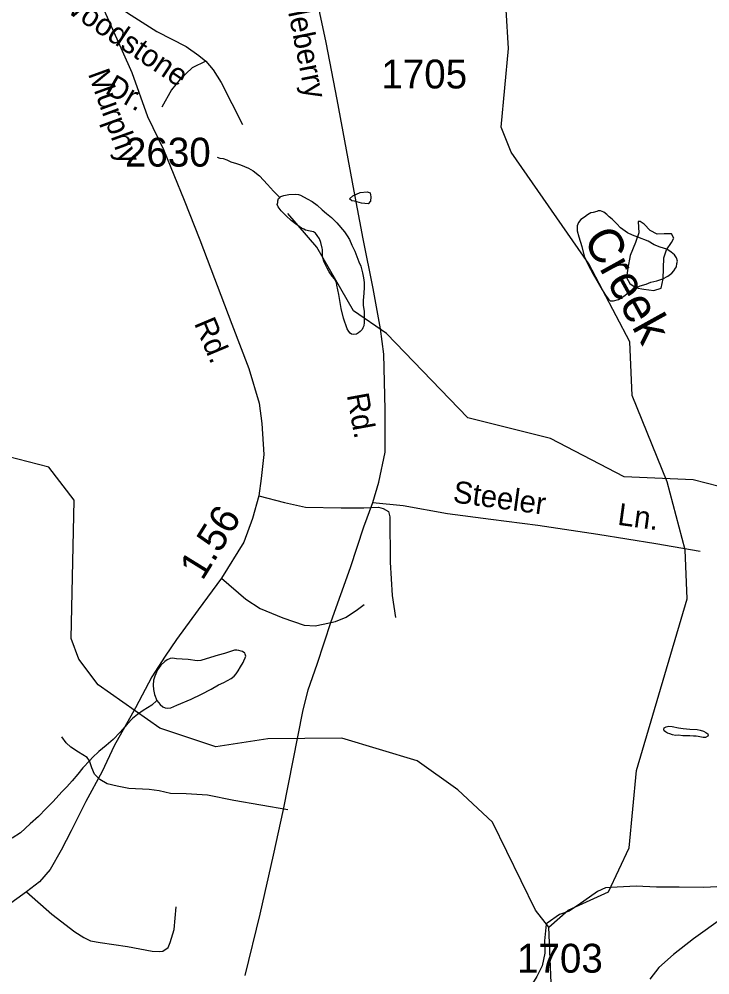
# Model space of a CAD drawing. Extents: x 2169602 to 2449496, y 721995 to 810662.
# Drawn here: x 2424854 to 2427846, y 765717 to 769856 of the extents above; entities that cross this region are included whole.
import ezdxf

# ---------------------------------------------------------------- set-up
doc = ezdxf.new("R2010")
doc.units = 0
doc.layers.add('Default', color=7, linetype='Continuous')

msp = doc.modelspace()

# ---------------------------------------------------------------- linework, layer by layer
at = {"layer": 'Default'}
for points in [[(2427149.3, 765923.5), (2427232.3, 765997.3), (2427407.2, 766075.8), (2427497.2, 766267.4), (2427528.2, 766601.4), (2427748.2, 767344.8), (2427738.4, 767558.2), (2427661.3, 767851.7), (2427509.3, 768225.5), (2427499.3, 768458.6), (2427321.3, 768796.8), (2426985.2, 769279.3), (2426942.4, 769388.4), (2426973.4, 769728.9), (2426964.3, 769896.4), (2426837.4, 770204.1), (2426534.3, 770567.8), (2426233.7, 770760.3)], [(2425833.5, 765713.9), (2425897.9, 765979.2), (2425956.4, 766234.8), (2425999.8, 766432.9), (2426082.7, 766857.2), (2426106.1, 766950.9), (2426145.2, 767062.1), (2426206.6, 767246.5), (2426289.1, 767480.6), (2426348.1, 767657.2), (2426386.1, 767762.5), (2426412.5, 767851.3), (2426439.3, 767980.1), (2426440.3, 768165.4), (2426433.4, 768405.4), (2426419.8, 768514.7), (2426387.6, 768689.3), (2426344.2, 768903.9), (2426305.6, 769110.7), (2426232, 769507.8), (2426183.7, 769755.5), (2426126.6, 770026.7), (2426081.3, 770247.2), (2425999.4, 770599.3)], [(2425085.5, 770333.8), (2425098.6, 770153.1), (2425109.8, 770108.4), (2425121, 770065.5), (2425143.3, 770026.4), (2425202.9, 769972.3), (2425324, 769882.9), (2425450.7, 769802.8), (2425577.4, 769737.6), (2425633.3, 769698.5), (2425663.2, 769674.2), (2425694.8, 769637), (2425730.2, 769581.1), (2425821.5, 769400.3)], [(2425163.7, 770028.1), (2425343, 769624.5), (2425410.7, 769434.8), (2425479.9, 769291.4), (2425568.8, 769072.6), (2425636.5, 768900.5), (2425776.2, 768534.9), (2425849.6, 768343), (2425893.4, 768193.4), (2425906.1, 768104.5), (2425914.6, 767970.4), (2425903.3, 767866), (2425892, 767791.2), (2425865.2, 767693.8), (2425827.1, 767590.8), (2425731.1, 767435.5), (2425629.5, 767297.2), (2425536.3, 767168.8), (2425486.9, 767096.8), (2425429.1, 767007.9), (2425358.5, 766873.8), (2425265.4, 766708.7), (2425214.5, 766597.2), (2425144, 766467.4), (2425079.5, 766340.3), (2425037, 766257.3), (2424988.7, 766173.8), (2424942.2, 766120.2), (2424885.7, 766076.4), (2424758.7, 765986.1)], [(2425663.2, 769674.2), (2425603.5, 769644.4), (2425551.4, 769596), (2425514.1, 769549.4), (2425473.1, 769474.9)], [(2425711.7, 769258.1), (2425723.6, 769253.8), (2425737.8, 769252.1), (2425753.8, 769246), (2425771.8, 769238.4), (2425795.8, 769230.3), (2425813.6, 769224.4), (2425847.9, 769210.7), (2425868, 769198.8), (2425895.9, 769177.1), (2425930.3, 769139.4), (2425956.8, 769111.5), (2425984.2, 769083.4)], [(2425932.1, 766739.1), (2425706.3, 766704.1), (2425464.4, 766784.5), (2425196.4, 766973.6), (2425113.3, 767083.6), (2425079.3, 767172.9), (2425092.4, 767772.9), (2424983.3, 767916.2), (2424758.4, 767973.2), (2424458.4, 767985.9), (2424140.4, 768153.2), (2423782.3, 768242.5), (2423430.3, 768607.2), (2423287.4, 768705.2), (2423128.4, 768980.7), (2423002.3, 769127.6)], [(2425984.2, 769083.4), (2425988.3, 769087.7), (2426000.6, 769091.5), (2426022.6, 769095.9), (2426050.5, 769098.2), (2426064.2, 769096.1), (2426072.4, 769094), (2426102.3, 769078.1), (2426124.3, 769066.3), (2426144.6, 769050.7), (2426166.7, 769030.7), (2426185, 769014.6), (2426206.9, 768996.6), (2426230.7, 768973.2), (2426263.1, 768935), (2426275.4, 768917.3), (2426285.5, 768901.2), (2426295.5, 768877.4), (2426307.8, 768851.6), (2426325.6, 768805.5), (2426333.8, 768785.6), (2426342.3, 768757.6), (2426346.4, 768735.9), (2426348.4, 768715.7), (2426348.6, 768693.7), (2426346.8, 768669.7), (2426344.9, 768637.9)], [(2426375.1, 769103.7), (2426377.8, 769085.9), (2426375.6, 769068), (2426365.9, 769055.6), (2426337.6, 769059.5), (2426307.5, 769067.3), (2426295.4, 769069.1), (2426285.7, 769077.1), (2426299.5, 769091.2), (2426331.3, 769105.5), (2426361.4, 769107.8), (2426375.1, 769103.7)], [(2426344.9, 768637.9), (2426344.9, 768615.6), (2426349.2, 768591.9), (2426349.2, 768569.9), (2426349.2, 768541.9), (2426347.4, 768527.6), (2426343.5, 768519.7), (2426339.6, 768511.8), (2426331.4, 768503.7), (2426323.6, 768497.5), (2426315.4, 768491.9), (2426301.4, 768489.5), (2426293.7, 768491.5), (2426287.7, 768495.7), (2426281.8, 768503.5), (2426275.6, 768515.4), (2426259.4, 768561.2), (2426249, 768603.3), (2426238.7, 768663.3), (2426230.3, 768703.1), (2426228.7, 768715.1), (2426220.7, 768730.9), (2426210.2, 768743), (2426197.9, 768761.1), (2426188.3, 768776.8), (2426176, 768803), (2426170, 768822.5), (2426167.8, 768832.6), (2426167.8, 768852.9), (2426168, 768858.6), (2426167.6, 768864.7), (2426161.4, 768888.7), (2426155.7, 768904.6), (2426145.6, 768918.7), (2426137.4, 768928.4), (2426129.2, 768934.6), (2426115.3, 768938.3), (2426095.2, 768942.1), (2426087.2, 768946.2), (2426077.3, 768950.1), (2426051.3, 768969.9), (2426033.2, 768984), (2426011.1, 769004), (2425996.7, 769017.9), (2425989.2, 769025.5), (2425976.9, 769043.6), (2425972.5, 769053.6), (2425974.8, 769061.4), (2425974.8, 769069.5), (2425978.5, 769079.4), (2425984.2, 769083.4)], [(2428947.9, 766626.2), (2428722.2, 766591.3), (2428480.2, 766671.7), (2428212.2, 766860.8), (2428129.1, 766970.8), (2428095.1, 767060.1), (2428108.2, 767660), (2427999.2, 767803.4), (2427774.2, 767860.4), (2427474.2, 767873.1), (2427156.2, 768040.3), (2426798.2, 768129.6), (2426446.1, 768494.4), (2426303.2, 768592.4), (2426144.3, 768867.9), (2426018.2, 769014.8)], [(2427570.1, 768708.7), (2427590, 768716.7), (2427616.2, 768722.8), (2427641.9, 768731.1), (2427663.8, 768743.2), (2427681.5, 768755.2), (2427689.7, 768765.3), (2427697.4, 768777.5), (2427701.5, 768783.4), (2427703.4, 768797.3), (2427705.4, 768807.5), (2427701.5, 768821.5), (2427693.1, 768835.4), (2427679, 768847.2), (2427659.3, 768859.1), (2427631.2, 768869), (2427604.8, 768878.7), (2427578.9, 768894.8), (2427534.6, 768912.4), (2427510.8, 768920.1), (2427488.9, 768930.3), (2427458.8, 768951.9), (2427442.8, 768969.7), (2427422.7, 768989.8), (2427410.4, 768999.8), (2427400.5, 769009.8), (2427386.4, 769019.6), (2427372.4, 769025.3), (2427362.2, 769025.3), (2427356.4, 769023.3), (2427340.4, 769019.2), (2427330.4, 769017.1), (2427316.7, 769009), (2427302.7, 768999), (2427286.5, 768988.9), (2427276.5, 768974.9), (2427270.7, 768960.8), (2427270.9, 768938.9), (2427278.9, 768912.9), (2427291, 768870.9), (2427301.5, 768829.2), (2427317.5, 768795.2), (2427340, 768751.2), (2427362.2, 768713.4), (2427380.2, 768683.5), (2427394.4, 768659.8), (2427406.7, 768643.8), (2427414.3, 768635.7), (2427428.4, 768636), (2427450.2, 768642.1), (2427474.1, 768656.3), (2427492.2, 768670.2), (2427514.1, 768686.4), (2427544.1, 768700.5), (2427570.1, 768708.7)], [(2427559.7, 768686.2), (2427603.8, 768680.4), (2427635.8, 768690.6), (2427643.8, 768730.7), (2427646.7, 768822.8), (2427658.8, 768856.7), (2427680.3, 768888.7), (2427690.6, 768907), (2427680.1, 768926.8), (2427648.3, 768926.8), (2427618.2, 768924.5), (2427588, 768940.3), (2427561.6, 768967.9), (2427544.1, 768979.9), (2427535.9, 768979.9), (2427538, 768930.1), (2427524.5, 768887.9), (2427500.7, 768831.9), (2427491.2, 768777.7), (2427485.5, 768737.6), (2427499.4, 768711.6), (2427527.5, 768691.9), (2427559.7, 768686.2)], [(2425892, 767791.2), (2426003.5, 767762.9), (2426095.2, 767741.8), (2426249, 767739), (2426347.8, 767739), (2426411.3, 767741.8), (2426431.1, 767736.1), (2426453.7, 767723.4), (2426460.7, 767700.9), (2426462.1, 767504.7), (2426470.6, 767359.3), (2426484.7, 767264.8)], [(2426386.1, 767762.5), (2426517.8, 767749.6), (2426709.7, 767714.3), (2426897.4, 767690.3), (2427100.6, 767664.9), (2427360.3, 767625.4), (2427611.5, 767584.5), (2427803.5, 767552)], [(2425731.1, 767435.5), (2425836.9, 767343.8), (2425899, 767302.9), (2425996.4, 767263.4), (2426089.6, 767230.9), (2426136.1, 767228.1), (2426171.4, 767235.1), (2426225, 767247.8), (2426270.2, 767266.2), (2426319.6, 767298.6), (2426349.2, 767321.2)], [(2425450.9, 766905.6), (2425464.8, 766887.3), (2425477.1, 766877.7), (2425487.2, 766873.7), (2425497.4, 766871.8), (2425511.4, 766873.7), (2425536.8, 766884.1), (2425599.1, 766910.4), (2425644.9, 766932.3), (2425686.7, 766954.7), (2425718.3, 766973.1), (2425740.4, 766983.1), (2425756.6, 766991.2), (2425772.2, 767001), (2425786.4, 767011.1), (2425794.4, 767021.2), (2425802.4, 767033.4), (2425813.8, 767051.5), (2425824.1, 767069.4), (2425828, 767077.4), (2425833.7, 767089.5), (2425836, 767097.3), (2425833.9, 767105.3), (2425831.5, 767111.3), (2425828, 767113.5), (2425821.8, 767117.2), (2425815.9, 767119.4), (2425805.4, 767121.3), (2425797.8, 767123.3), (2425787.6, 767123.2), (2425765.9, 767115.2), (2425743.5, 767109.2), (2425715.8, 767100.8), (2425683.8, 767090.6), (2425642, 767078.3), (2425625.8, 767076.3), (2425586, 767082.3), (2425560, 767083.8), (2425536, 767085.8), (2425518.2, 767087.7), (2425507.9, 767087.6), (2425495.8, 767081.7), (2425486, 767073.5), (2425468.1, 767057.6), (2425454, 767037.4), (2425442.5, 767011.1), (2425436.5, 766993.4), (2425434.5, 766971.3), (2425436.5, 766953.2), (2425440.6, 766931.5), (2425450.9, 766905.6)], [(2425450.9, 766905.6), (2425429.2, 766885.4), (2425391.2, 766861.1), (2425367.6, 766844.8), (2425345.5, 766827), (2425321.9, 766802.6), (2425291.6, 766768.6), (2425262, 766736.2), (2425232.1, 766710.3), (2425200.1, 766684.3), (2425172.4, 766658.1), (2425160.1, 766645.7), (2425130.6, 766613.7), (2425109.1, 766585.7), (2425084.7, 766557.3), (2425061.3, 766531.3), (2425039.4, 766509), (2425001.6, 766466.9), (2424971.5, 766437), (2424937.9, 766402.7), (2424902.2, 766370.4), (2424860.3, 766332.5), (2424824.3, 766308.3)], [(2427759, 766752.3), (2427729.2, 766752.4), (2427710.8, 766754.3), (2427696.8, 766754), (2427684.7, 766756.2), (2427672.6, 766760.1), (2427663.2, 766764), (2427653.2, 766770), (2427648.6, 766773.9), (2427647, 766779.8), (2427648.6, 766786.1), (2427656.6, 766791.7), (2427668.5, 766794), (2427682.7, 766792.2), (2427710.6, 766786.4), (2427730.7, 766784.2), (2427759, 766780.3), (2427790.5, 766778.8), (2427804.7, 766776.6), (2427818.8, 766772.9), (2427828.9, 766766.9), (2427836.9, 766760.8), (2427838.9, 766754.8), (2427836.9, 766751.1), (2427827, 766744.9), (2427817.2, 766744.7), (2427802.6, 766747), (2427794.8, 766748.5), (2427786.6, 766750.6), (2427774.7, 766750.7), (2427759, 766752.3)], [(2426018.2, 766431.5), (2425783.9, 766472.4), (2425671, 766495), (2425577.8, 766500.6), (2425510.1, 766502), (2425460.7, 766513.3), (2425417, 766519), (2425329.4, 766524.6), (2425278.6, 766534.5), (2425236.3, 766544.4), (2425203.8, 766562.7), (2425181.3, 766585.3), (2425170, 766613.5), (2425158.7, 766643.2), (2425148.8, 766658.7), (2425112.1, 766681.3), (2425078.2, 766702.4), (2425058.5, 766722.2), (2425040.1, 766747.6)], [(2427149.3, 765923.5), (2427091.2, 765996.9), (2426905.3, 766377.9), (2426754.3, 766518.8), (2426578.4, 766643.7), (2426252.4, 766742.2), (2425932.1, 766739.1)], [(2428613.5, 766338.4), (2428561.8, 766312.1), (2428490.1, 766281.6), (2428408.4, 766252.9), (2428318.4, 766218.3), (2428217.1, 766183.7), (2428129.2, 766153.2), (2428033.4, 766130.3), (2427979.5, 766112.1), (2427905.4, 766099.3), (2427819.3, 766094.9), (2427713.7, 766096.3), (2427615.3, 766097.3), (2427527.5, 766100.9), (2427443.9, 766096.1), (2427393.8, 766093.9)], [(2424885.7, 766076.4), (2424995.8, 765979.1), (2425096, 765902.9), (2425134.1, 765878.9), (2425163.7, 765864.8), (2425206.1, 765856.3), (2425323.2, 765839.3), (2425430.5, 765819.6), (2425461.5, 765818.2), (2425477, 765819.6), (2425499.6, 765835.1), (2425508.1, 765856.3), (2425526.4, 765912.7), (2425534.9, 766011.5)], [(2427393.8, 766093.9), (2427359.6, 766077.6), (2427324.1, 766053.4), (2427286.4, 766025.4), (2427236.6, 765992.7), (2427194.3, 765978.8), (2427141.2, 765940.2), (2427137.1, 765936.4)], [(2427901.5, 765963.6), (2427774.5, 765873.3), (2427688.4, 765805.6), (2427624.9, 765749.1), (2427585.4, 765698.3)], [(2427137.1, 765936.4), (2427129.3, 765864.2), (2427132, 765810.2), (2427120.3, 765756), (2427096.5, 765710.1), (2427062.9, 765656), (2427027.2, 765587.5), (2427000.1, 765511.3), (2426964.9, 765427), (2426952.8, 765347.3), (2426943.5, 765287), (2426925.9, 765239), (2426890.6, 765150.6), (2426867.1, 765066.6), (2426853.5, 765008.6), (2426843.9, 764950.5), (2426822.4, 764872.6), (2426819.1, 764832.5), (2426820.7, 764814.4)], [(2428405.2, 760193.6), (2428413.2, 760275.5), (2428362.1, 760348.7), (2428403.1, 760525), (2428377.3, 760699.4), (2428192.1, 760965.6), (2427630.3, 761419.8), (2427480.2, 761475.4), (2427446.1, 761535.1), (2427444.3, 761869.7), (2427468.3, 762036.5), (2427464.2, 762643.5), (2427144.3, 763066.6), (2427109.3, 763280.5), (2427115.2, 763631.4), (2427056.4, 763747.3), (2426930.3, 763956.6), (2426917.3, 764612.9), (2426875.3, 764695.8), (2426874.3, 764820.5), (2426849.3, 764847.2), (2426848.2, 764971.8), (2427160.3, 765647.8), (2427149.3, 765923.5)]]:
    msp.add_lwpolyline(points, dxfattribs=at)

# ---------------------------------------------------------------- texts
for s, height, rotation, p in [('Castleberry', 95, 281.4581, (2425967.1, 770142.7)), ('Woodstone', 95, 326.0685, (2425013, 769917.6)), ('Murphy', 95, 289.9506, (2425151.4, 769619.9)), ('Dr.', 95, 330.1643, (2425222, 769537.9)), ('Creek', 150, 299.0279, (2427295, 768904.7)), ('Rd.', 95, 292.8545, (2425611, 768539.1)), ('Rd.', 95, 280.2858, (2426273.3, 768228.5)), ('Steeler', 95, 352.2358, (2426729.9, 767763.7)), ('1.56', 125, 58.2764, (2425648.4, 767420.7)), ('Ln.', 95, 352.2358, (2427443.1, 767666.4))]:
    msp.add_text(s, height=height, rotation=rotation, dxfattribs=at).set_placement(p)
for s, p in [('1705', (2426423, 769555.8)), ('2630', (2425312.6, 769217.3)), ('1703', (2427010.7, 765726.3))]:
    msp.add_text(s, height=125, dxfattribs=at).set_placement(p)

doc.saveas('drawing.dxf')
